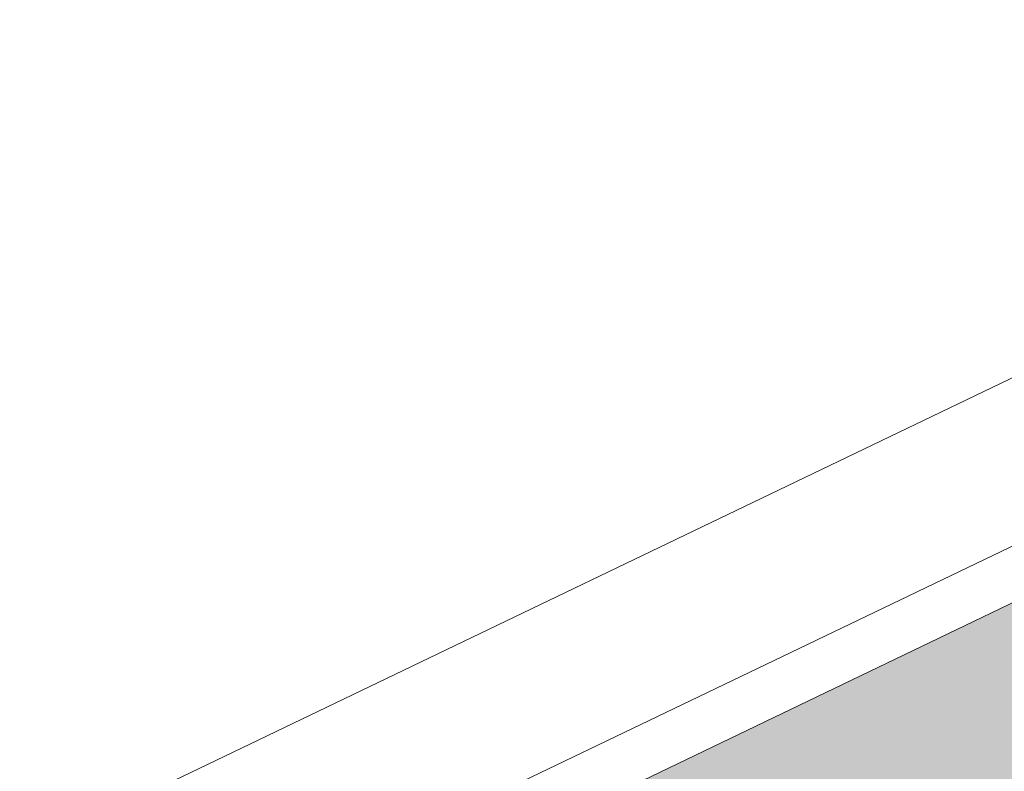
# Model space of a CAD drawing. Header units: metres. Extents: x 163628 to 167676, y 402708 to 405373.
# Tile 908 of 1056: x 166442.41 to 166442.798, y 404402.21 to 404402.506. Entities that reach past the tile are written whole.
import ezdxf

# ---------------------------------------------------------------- set-up
doc = ezdxf.new("R2010")
doc.units = ezdxf.units.M
doc.linetypes.add('X-CA190022.004-UO-DWM_Snelfietsroute$0$VH-OPSLUITBAND_80X200', pattern=[14, 8, -2, 2, -2])
doc.layers.add('X-CA190022.004-UO-ARC_Arcering$0$N-WE-VH-VERHARDING_TEGEL-A-200 60MM TEGEL', color=252, linetype='Continuous', lineweight=18, transparency=0.5)
for name, color, linetype, lineweight in [('X-CA190022.004-UO-BGT_Ondergrond$0$GE_317_WGDVoetpad_Vlak_GEM', 253, 'Continuous', 9), ('X-CA190022.004-UO-BGT_Ondergrond$0$GE_401_OTDErf_Vlak_GEM', 253, 'Continuous', 9), ('X-CA190022.004-UO-DWM_Snelfietsroute$0$N-WE-VH-KANTOPSLUITING_ACHTERKANTBAND-G', 7, 'Continuous', 18), ('X-CA190022.004-UO-DWM_Snelfietsroute$0$N-WE-VH-KANTOPSLUITING_OPSLUITBAND_80X200-G', 7, 'X-CA190022.004-UO-DWM_Snelfietsroute$0$VH-OPSLUITBAND_80X200', 18)]:
    doc.layers.add(name, color=color, linetype=linetype, lineweight=lineweight)

msp = doc.modelspace()

# ---------------------------------------------------------------- hatches: boundary and pattern name
at = {"layer": 'X-CA190022.004-UO-ARC_Arcering$0$N-WE-VH-VERHARDING_TEGEL-A-200 60MM TEGEL', "ltscale": 0.5}
h = msp.add_hatch(color=256, dxfattribs=at)
h.dxf.hatch_style = 1
edge = h.paths.add_edge_path()
edge.add_arc((166446.29741, 404410.94493), 7.80087, 295.653474, 312.143487)
edge.add_arc((166451.09015, 404404.96352), 0.48365, 24.0786, 60.2075)
edge.add_arc((166446.29808, 404410.94428), 7.5, 312.143045, 324.398768)
edge.add_line((166452.39624, 404406.57823), (166452.63547, 404406.39712))
edge.add_arc((166446.29316, 404410.94778), 7.80599, 324.340262, 331.774511)
edge.add_line((166453.17096, 404407.25599), (166449.96655, 404405.71718))
edge.add_line((166449.96655, 404405.71718), (166447.53542, 404404.54971))
edge.add_line((166447.53542, 404404.54971), (166447.31032, 404405.01846))
edge.add_line((166447.31032, 404405.01846), (166447.82392, 404405.87649))
edge.add_line((166447.82392, 404405.87649), (166446.777, 404406.424))
edge.add_arc((166437.56157, 404411.0375), 10.30575, 305.098424, 333.406199, ccw=False)
edge.add_line((166443.4872, 404402.60569), (166439.82317, 404400.84616))
edge.add_line((166439.82317, 404400.84616), (166440.4725, 404399.49399))
edge.add_line((166440.4725, 404399.49399), (166441.39363, 404399.93633))
edge.add_line((166441.39363, 404399.93633), (166445.90086, 404402.10078))
edge.add_line((166445.90086, 404402.10078), (166449.67462, 404403.913))

# ---------------------------------------------------------------- linework, layer by layer
at = {"layer": 'X-CA190022.004-UO-BGT_Ondergrond$0$GE_317_WGDVoetpad_Vlak_GEM', "flags": 128}
msp.add_lwpolyline([(166401.437, 404382.492), (166405.144, 404384.232), (166406.671, 404384.965), (166443.223, 404402.501)], dxfattribs=at)
at = {"layer": 'X-CA190022.004-UO-BGT_Ondergrond$0$GE_401_OTDErf_Vlak_GEM', "flags": 128}
msp.add_lwpolyline([(166443.223, 404402.501), (166406.671, 404384.965), (166405.144, 404384.232)], dxfattribs=at)
at = {"layer": 'X-CA190022.004-UO-DWM_Snelfietsroute$0$N-WE-VH-KANTOPSLUITING_ACHTERKANTBAND-G', "ltscale": 0.2, "flags": 128}
msp.add_lwpolyline([(166446.70546, 404406.45981, -0.123984), (166443.4466, 404402.67493), (166439.78853, 404400.91827)], format="xyb", dxfattribs=at)
at = {"layer": 'X-CA190022.004-UO-DWM_Snelfietsroute$0$N-WE-VH-KANTOPSLUITING_OPSLUITBAND_80X200-G', "ltscale": 0.2, "flags": 128}
msp.add_lwpolyline([(166446.777, 404406.424, -0.124148), (166443.4872, 404402.60569), (166439.82317, 404400.84616)], format="xyb", dxfattribs=at)

doc.saveas('drawing.dxf')
